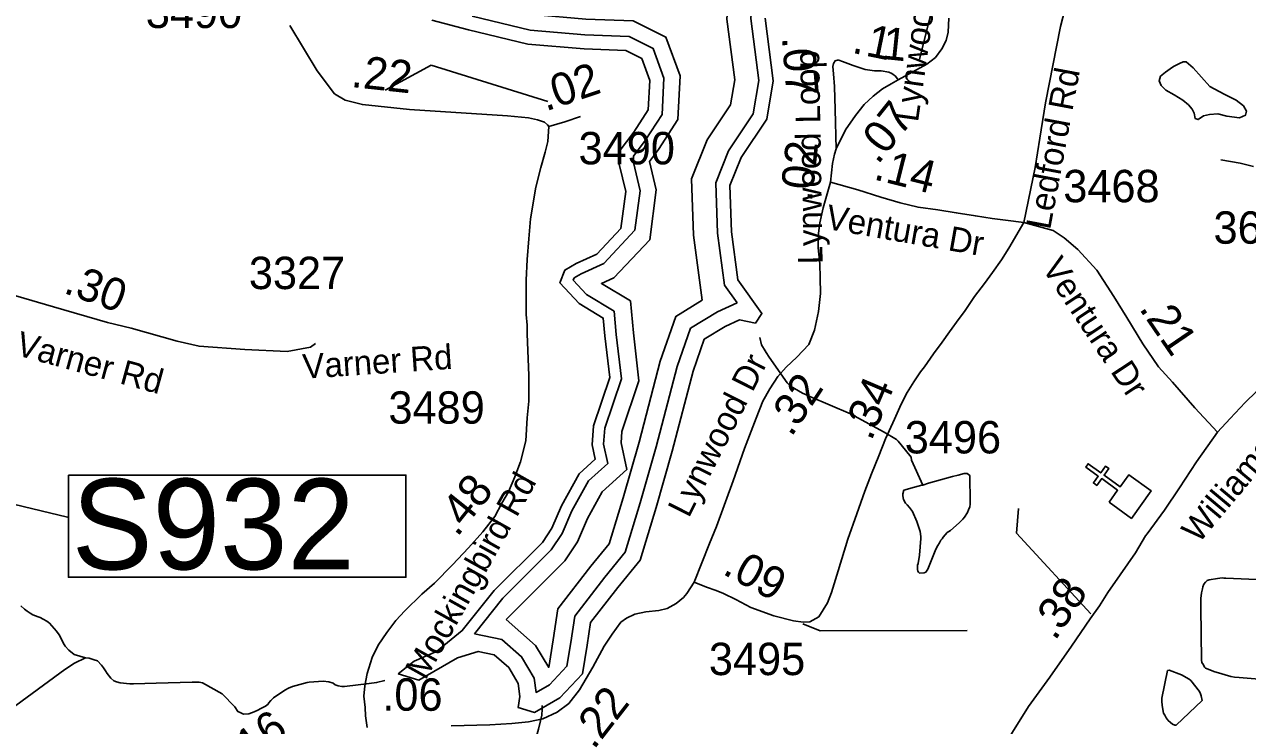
# Model space of a CAD drawing. Extents: x 1662474 to 1856135, y 779280 to 917889.
# Drawn here: x 1780399 to 1785120, y 817590 to 820297 of the extents above; entities that cross this region are included whole.
import ezdxf

# ---------------------------------------------------------------- set-up
doc = ezdxf.new("R2010")
doc.units = 0
for name, color, linetype in [('Exist Cultural Church CELL', 7, 'Continuous'), ('Exist Hydrographic Buffer Line', 7, 'Continuous'), ('Exist Hydrographic Misc Water Feature', 7, 'Continuous'), ('Exist Hydrographic Pond Over 1500 Sq Ft', 7, 'Continuous'), ('Exist Hydrographic Pond Under 1500 Sq Ft', 7, 'Continuous'), ('Exist Road Non-System Type 51', 7, 'Continuous'), ('Exist Road Non-System Type 51 Label', 7, 'Continuous'), ('Exist Road Primary Interstate Structure Ovrhead Sign CELL', 7, 'Continuous'), ('Exist Road Secondary Mileage Hundredths English Label', 7, 'Continuous'), ('Exist Road Secondary Mileage Tenths English Label', 7, 'Continuous'), ('Exist Road Secondary Type 41 Attributed', 7, 'Continuous'), ('Exist Road Secondary Type 51 Attributed', 7, 'Continuous'), ('Exist Road Secondary Type 51 Label', 7, 'Continuous'), ('Exist Road Secondary Type 51 Number Label', 7, 'Continuous')]:
    doc.layers.add(name, color=color, linetype=linetype)

msp = doc.modelspace()

# ---------------------------------------------------------------- linework, layer by layer
at = {"layer": 'Exist Cultural Church CELL'}
msp.add_lwpolyline([(1784585.1, 818452.6), (1784618.4, 818498.8), (1784556.8, 818543.5), (1784538, 818517.5), (1784525.1, 818526.9), (1784543.8, 818552.8), (1784495.1, 818588.1), (1784504.5, 818601.1), (1784553.2, 818565.8), (1784572, 818591.7), (1784584.9, 818582.4), (1784566.2, 818556.4), (1784627.8, 818511.8), (1784661.7, 818558.4), (1784748, 818496), (1784671.4, 818390.2)], close=True, dxfattribs=at)
at = {"layer": 'Exist Hydrographic Buffer Line'}
for points in [[(1783149.4, 819221.6), (1783100.6, 819289.9), (1783073.7, 819491.4), (1783067.1, 819684.9), (1783116.7, 819808.3), (1783212.3, 819951.6), (1783233.8, 820080.6), (1783203.2, 820319.3), (1783210.9, 820419.4), (1783256.4, 820487.6), (1783395.6, 820512.2), (1783589.6, 820465.4), (1783693.1, 820425.2), (1783695.1, 820425.3), (1783587.9, 820518.5), (1783542, 820663.9), (1783565.9, 820783), (1783645.7, 820884.5), (1783748.1, 820967.7), (1783809.8, 821024.3), (1783810.4, 821026.2), (1783788.2, 821054.8), (1783730.5, 821099.7)], [(1783015.1, 819232.5), (1782981.6, 819483.7), (1782974.1, 819701.2), (1783034.6, 819851.6), (1783124.5, 819986.4), (1783140.5, 820082.4), (1783110.4, 820316.9), (1783120.7, 820450.6), (1783201.5, 820571.7), (1783398.6, 820606.5), (1783468.6, 820589.6), (1783446.8, 820658.7), (1783479.6, 820822.8), (1783579.4, 820949.7), (1783698, 821046)], [(1782095.6, 820399.8), (1782361.1, 820335.2), (1782566.1, 820317.6), (1782749.1, 820310.6), (1782874.4, 820248), (1782929.5, 820098.4), (1782920.3, 819930.2), (1782845.8, 819814.3), (1782811.3, 819768.3), (1782837.3, 819657.7), (1782812.3, 819465.9)], [(1782126.9, 820329), (1782351.2, 820274.5), (1782562.3, 820256.4), (1782733.6, 820249.8), (1782825.3, 820204), (1782867.5, 820089.1), (1782860, 819949.7), (1782795.4, 819849.4), (1782749.5, 819788.1), (1782749.5, 819763.2), (1782775, 819654.6), (1782755.2, 819502.5)], [(1782755.2, 819502.5), (1782634.7, 819374.1), (1782548.2, 819334.2), (1782520.5, 819318.3), (1782517.1, 819309.4), (1782568.5, 819253.7), (1782675.1, 819189.7), (1782683.3, 819099.9), (1782702.9, 818928.7), (1782639.7, 818738.9), (1782634.5, 818676.7), (1782651, 818602.5), (1782575.5, 818534.5), (1782512.1, 818419.4), (1782474.3, 818331.1), (1782432.5, 818268.4), (1782245.5, 818081.6), (1782135.7, 817944.3)], [(1782812.3, 819465.9), (1782674.5, 819319), (1782626.3, 819296.8), (1782738.5, 819229.5), (1782749.6, 819106.7), (1782770.9, 818921.6), (1782705.4, 818725.4), (1782701.8, 818681.3), (1782724.5, 818578.9), (1782628.5, 818492.5), (1782572.1, 818390.1), (1782533.1, 818299.2), (1782484.3, 818225.9), (1782258.5, 818000.2)], [(1782135.7, 817944.3), (1782242, 817923), (1782317.9, 817855.6), (1782367, 817773.8), (1782373.9, 817718.3), (1782426.2, 817747.7), (1782492.9, 817819.1), (1782508.2, 817910.7), (1782522.8, 818013.2), (1782638.9, 818163.3), (1782718, 818259.3), (1782776, 818450.6), (1782837.5, 818665.8), (1782918.4, 818976.7), (1782970, 819124.2), (1783073.4, 819187.8), (1783149.4, 819221.6)], [(1782258.5, 818000.2), (1782371.3, 817899.9), (1782422.6, 817814.6), (1782440.3, 817921.2), (1782457.4, 818040.8), (1782585.2, 818206.1), (1782656.3, 818292.4), (1782710.2, 818470), (1782771.3, 818683.9), (1782852.7, 818996.7), (1782913.3, 819169.9), (1783015.1, 819232.5)]]:
    msp.add_lwpolyline(points, dxfattribs=at)
at = {"layer": 'Exist Hydrographic Misc Water Feature'}
for points in [[(1783866, 818517.9), (1783822.7, 818614.3), (1783820.9, 818626.3), (1783816.8, 818632.3), (1783771.2, 818688.7), (1783765.1, 818694.7), (1783717.5, 818723), (1783587.7, 818793.9), (1783430.2, 818861), (1783420.4, 818865.1), (1783402.4, 818873.2), (1783370.6, 818891.5), (1783358.5, 818899.5), (1783342.7, 818913.7), (1783273.4, 819012.2), (1783261.5, 819030.3), (1783257.6, 819036.3), (1783243.6, 819060.4), (1783237.9, 819088.4)], [(1780385.8, 818052), (1780400, 818040), (1780409.8, 818031.8), (1780421.7, 818023.8), (1780431.8, 818017.7), (1780441.8, 818013.6), (1780451.7, 818009.6), (1780459.7, 818007.5), (1780471.8, 818001.4), (1780485.7, 817993.3), (1780495.5, 817985.3), (1780523.4, 817955), (1780533.3, 817941), (1780539.2, 817928.9), (1780545, 817916.9), (1780553, 817902.8), (1780556.8, 817896.8), (1780570.8, 817880.7), (1780590.9, 817864.5), (1780612.6, 817858.4), (1780634.8, 817852.2)], [(1780634.8, 817852.2), (1780592.5, 817830.5), (1780554.4, 817806.8), (1780347.1, 817654.2), (1780337.2, 817646.3), (1780303, 817618.5), (1780296.8, 817612.5), (1780286.8, 817602.6), (1780272.9, 817588.7)], [(1780634.8, 817852.2), (1780648.7, 817850.1), (1780668.6, 817844), (1780680.5, 817839.9), (1780696.5, 817823.8), (1780704.5, 817813.7), (1780712.3, 817801.7), (1780718.2, 817791.6), (1780732.2, 817773.5), (1780744.1, 817763.4), (1780754.1, 817759.4), (1780768.1, 817755.2), (1780806, 817751), (1780820.1, 817750.9), (1780908.1, 817754.3), (1781046.1, 817757.3), (1781074, 817757.2), (1781086.1, 817755.1), (1781161.8, 817712.6), (1781211.4, 817662.2), (1781223.3, 817644.2), (1781231.3, 817640.1), (1781245.2, 817634), (1781265.3, 817635.8), (1781285.4, 817643.7), (1781299.3, 817649.6), (1781311.4, 817655.5), (1781319.4, 817659.4), (1781329.5, 817665.3), (1781339.5, 817673.3), (1781341.6, 817677.3), (1781349.6, 817687.2), (1781359.8, 817697.1), (1781403.9, 817726.8), (1781418.1, 817734.7), (1781434.1, 817740.6), (1781490.2, 817756.3), (1781498.2, 817758.2), (1781552.2, 817761.8), (1781574.3, 817759.7), (1781590.1, 817753.6), (1781598.1, 817747.5), (1781610, 817743.5), (1781624.1, 817741.4), (1781634.2, 817741.2), (1781730.2, 817752.6), (1781758.2, 817756.4), (1781790.2, 817764.2)], [(1782236, 817147), (1782246.9, 817262.9), (1782251, 817278.9), (1782291.6, 817362.6), (1782322.1, 817424.4), (1782340.4, 817460.3), (1782368.9, 817528.1), (1782383.2, 817576), (1782391.2, 817608), (1782395.5, 817630), (1782397.6, 817653.9), (1782397.8, 817667.9)]]:
    msp.add_lwpolyline(points, dxfattribs=at)
at = {"layer": 'Exist Hydrographic Pond Over 1500 Sq Ft'}
for points in [[(1781971.3, 820313.3), (1782113.5, 820276.2), (1782342.4, 820220.5), (1782558.9, 820202), (1782719.7, 820195.8), (1782781.6, 820164.9), (1782812.5, 820080.8), (1782806.3, 819967.1), (1782750.6, 819880.5), (1782695, 819806.3), (1782695, 819756.9), (1782719.7, 819651.8), (1782701.2, 819509.6)], [(1783220.7, 819143.6), (1783245.5, 819180.7), (1783152.7, 819310.5), (1783127.9, 819496), (1783121.8, 819675.2), (1783165.1, 819782.8), (1783264, 819931.2), (1783288.8, 820079.6), (1783257.8, 820320.7)], [(1782701.2, 819509.6), (1782608.4, 819410.6), (1782528, 819373.6), (1782484.7, 819348.8), (1782466.1, 819299.4), (1782540.3, 819219), (1782633.1, 819163.4), (1782639.3, 819095.3), (1782657.9, 818933.4), (1782596, 818747.9), (1782589.8, 818673.7), (1782602.2, 818618.1), (1782540.3, 818562.4), (1782472.3, 818438.8), (1782435.2, 818352.2), (1782398.1, 818296.6), (1782212.5, 818111.1), (1782088.8, 817956.6), (1781989.8, 817876.2), (1781903.2, 817839.1), (1781841.4, 817789.6)], [(1781841.4, 817789.6), (1781921.8, 817764.9), (1782070.2, 817851.5), (1782150.7, 817876.2), (1782212.5, 817863.8), (1782268.2, 817814.4), (1782305.3, 817752.5), (1782311.5, 817703.1), (1782305.3, 817659.8), (1782367.1, 817641.3), (1782466.1, 817696.9), (1782552.7, 817789.6), (1782571.3, 817900.9), (1782583.6, 817987.5), (1782688.8, 818123.5), (1782775.4, 818228.6), (1782837.2, 818432.6), (1782899.1, 818649), (1782979.5, 818958.1), (1783022.8, 819081.7), (1783103.2, 819131.2), (1783158.9, 819155.9), (1783220.7, 819143.6)]]:
    msp.add_lwpolyline(points, dxfattribs=at)
at = {"layer": 'Exist Hydrographic Pond Under 1500 Sq Ft'}
for points in [[(1784836.5, 820136.3), (1784856.6, 820146.2), (1784870.7, 820152.1), (1784882.6, 820152.1), (1784910.5, 820129.9), (1784974.1, 820057.4), (1785029.9, 820027), (1785075.8, 820004.7), (1785103.5, 819982.5), (1785115.4, 819962.4), (1785111.3, 819946.4), (1785089.1, 819936.6), (1785039.3, 819942.9), (1785005.2, 819951.1), (1784973.3, 819949.4), (1784949.3, 819943.5), (1784929.2, 819929.6), (1784917.3, 819933.8), (1784913.4, 819953.8), (1784905.4, 819969.8), (1784891.6, 819986), (1784869.7, 820004.1), (1784835.9, 820024.4), (1784803.9, 820042.6), (1784786, 820060.7), (1784778.3, 820078.8), (1784784.4, 820096.7), (1784802.5, 820112.6), (1784830.5, 820132.4), (1784836.5, 820136.3)], [(1783866, 818517.9), (1783862.1, 818518), (1783834, 818510.1), (1783793.8, 818498.4), (1783789.9, 818484.5), (1783789.7, 818476.5), (1783791.7, 818462.5), (1783799.5, 818448.4), (1783805.5, 818442.4), (1783815.5, 818432.3), (1783823.3, 818422.2), (1783827.2, 818416.2), (1783843, 818378), (1783849, 818362), (1783856.8, 818340), (1783858.6, 818320), (1783858.6, 818311.9), (1783854.1, 818248), (1783847.9, 818216), (1783845.9, 818210), (1783845.9, 818192.1), (1783847.7, 818186), (1783849.8, 818182), (1783853.7, 818178), (1783871.7, 818179.9), (1783877.7, 818181.8), (1783883.6, 818189.8), (1783885.9, 818193.7), (1783904.1, 818239.6), (1783916.2, 818271.6), (1783924.4, 818285.5), (1783930.4, 818295.5), (1783936.5, 818305.4), (1783940.6, 818311.4), (1783944.7, 818317.3), (1783960.7, 818335.2), (1783972.8, 818343.2), (1784007.1, 818372.9), (1784021.2, 818386.9), (1784027.1, 818394.8), (1784039.2, 818412.7), (1784043.3, 818422.7), (1784047.4, 818434.7), (1784049.5, 818444.7), (1784049.5, 818454.7), (1784048.3, 818552.7), (1784046.2, 818556.7), (1784038.2, 818562.7), (1784026.5, 818562.8), (1784002.3, 818557), (1783980.4, 818551.2), (1783888.1, 818525.8), (1783866, 818517.9)], [(1785183.8, 818152.7), (1785035.8, 818159.7), (1785027.8, 818159.8), (1785021.9, 818159.9), (1785003.8, 818157.9), (1784971.6, 818152.2), (1784963.6, 818150.2), (1784957.7, 818144.3), (1784951.5, 818136.3), (1784947.6, 818126.3), (1784945.4, 818118.3), (1784941.5, 818102.3), (1784939.2, 818080.4), (1784939, 818064.4), (1784939, 818046.4), (1784941.5, 817842.3), (1784943.5, 817834.3), (1784949.5, 817824.3)], [(1784894.9, 817769.6), (1784865.1, 817785.8), (1784817.3, 817804.2), (1784811.2, 817802.2), (1784788.4, 817696.3), (1784788.4, 817684.3), (1784790.3, 817668.3), (1784796, 817638.2), (1784799.9, 817630.2), (1784806.1, 817620.2), (1784813.9, 817610.1), (1784821.8, 817602), (1784829.8, 817596), (1784839.7, 817591.9), (1784843.8, 817591.9), (1784944.5, 817687.2), (1784940.6, 817705.3), (1784938.7, 817713.3), (1784934.6, 817721.3), (1784900.8, 817763.6), (1784894.9, 817769.6)], [(1784949.5, 817824.3), (1784953.4, 817816.2), (1784957.3, 817812.1), (1784993.4, 817797.9), (1784999.1, 817795.9), (1785055.3, 817779.5), (1785069.2, 817777.4), (1785087.3, 817775.3), (1785227.1, 817764.3), (1785237.2, 817764.2), (1785245.2, 817764.2), (1785249.1, 817768.2), (1785253.2, 817782.1)]]:
    msp.add_lwpolyline(points, dxfattribs=at)
at = {"layer": 'Exist Road Non-System Type 51'}
for points in [[(1785017.2, 819773.9), (1785091, 819760.8), (1785142.4, 819748.4)], [(1784235.6, 818428.5), (1784227.5, 818333.2), (1784514.6, 818021.7)], [(1783403.4, 817982.5), (1783469.8, 817956.4), (1784037.1, 817956.9)]]:
    msp.add_lwpolyline(points, dxfattribs=at)
at = {"layer": 'Exist Road Primary Interstate Structure Ovrhead Sign CELL'}
msp.add_line((1778612.1, 818866.3), (1780565, 818394.6), dxfattribs=at)
msp.add_lwpolyline([(1780569, 818557.4), (1781871.6, 818557.4), (1781871.6, 818162.5), (1780569, 818162.5)], close=True, dxfattribs=at)
at = {"layer": 'Exist Road Secondary Type 41 Attributed'}
msp.add_lwpolyline([(1779898.3, 819367.9), (1780108.2, 819319.2), (1780365.3, 819249.1), (1780511.4, 819207), (1780719.5, 819146.4), (1780811.3, 819124.5), (1780988.3, 819074.2), (1781073.2, 819054.3), (1781249.8, 819041.7), (1781413.6, 819034.4), (1781502.9, 819050.6), (1781522.8, 819064.6)], dxfattribs=at)
at = {"layer": 'Exist Road Secondary Type 51 Attributed'}
for points in [[(1784256.6, 819532.2), (1784299.9, 819744.2), (1784317.7, 819857.7), (1784340, 819993.7), (1784397.3, 820288.3), (1784426.2, 820399.4)], [(1782422.6, 819903), (1782417.4, 819909.6), (1782405.8, 819919), (1782379.2, 819928.8), (1782344.9, 819936.2), (1782263.3, 819943.6), (1781885.2, 819968.1), (1781703.5, 819987.7), (1781637.1, 820004.9), (1781595.4, 820029.5), (1781529.1, 820117.8), (1781423.5, 820292.1)], [(1783771.7, 820082.4), (1783882.5, 820143), (1783915.2, 820169.7), (1783939.4, 820202.3), (1783956.4, 820235), (1783964.8, 820266.5), (1783967.3, 820321)], [(1783540.6, 820159.7), (1783528.4, 820156.4), (1783521.7, 820146.3), (1783519.5, 820134), (1783521.7, 820106), (1783525.1, 820057.8), (1783528.4, 819968.2), (1783531.8, 819816.9)], [(1783771.7, 820082.4), (1783760.5, 820097), (1783747, 820107.1), (1783735.8, 820112.7), (1783705.5, 820117.2), (1783679.8, 820118.3), (1783643.9, 820122.8), (1783597.9, 820138.5), (1783556.5, 820154.1), (1783542.1, 820159.2), (1783540.6, 820159.7)], [(1783531.8, 819816.9), (1783567.6, 819890.3), (1783606.7, 819945.2), (1783640.5, 819987.5), (1783674.3, 820020.2), (1783710.3, 820047.7), (1783744.1, 820067.8), (1783771.7, 820082.4)], [(1781722.2, 817583.3), (1781715.2, 817627.4), (1781713.9, 817659.6), (1781708.6, 817703.7), (1781713.3, 817743.7), (1781722.5, 817791.4), (1781741.8, 817853), (1781764.8, 817900.8), (1781797.6, 817950), (1781832.7, 817995.3), (1781867.6, 818032.6), (1781932.9, 818097.3), (1781981.7, 818140.3), (1782051.1, 818211.1), (1782112.5, 818275.8), (1782167.9, 818338.7), (1782215.1, 818397.8), (1782242, 818449.1), (1782266.9, 818492.5), (1782292, 818550.1), (1782313.2, 818607.8), (1782333.7, 818689.8), (1782339.9, 818778.4), (1782346.2, 818843.1), (1782346.3, 818941.2), (1782339.9, 819102.4), (1782339.5, 819115.4), (1782338.9, 819136.4), (1782335.8, 819176.6), (1782335.8, 819250.7), (1782335.7, 819309.4), (1782339.3, 819389.4), (1782346.3, 819468.9), (1782352.8, 819546.6), (1782372.9, 819669), (1782391.7, 819744.1), (1782409.5, 819803.9), (1782419.2, 819844.4), (1782422.6, 819903)], [(1782545.1, 819941.6), (1782485.1, 819921.3), (1782422.6, 819903)], [(1783509.9, 819687.9), (1783517.8, 819760.2), (1783525.2, 819796.1), (1783531.8, 819816.9)], [(1782984.1, 818143.8), (1783043.3, 818292.9), (1783070.6, 818358.3), (1783134.2, 818534.9), (1783178.8, 818660.1), (1783223.2, 818777.3), (1783248.5, 818842.8), (1783275.4, 818890.5), (1783306.6, 818937.8), (1783339.1, 818973.2), (1783380, 819012.4), (1783426.9, 819061.3), (1783448.1, 819117), (1783463.6, 819188.6), (1783471, 819258.4), (1783470.2, 819318.4), (1783469.4, 819372.6), (1783462.7, 819434.8), (1783463.9, 819490.9), (1783468.6, 819530.5), (1783482, 819588.3), (1783494.7, 819634), (1783509.9, 819687.9)], [(1783509.9, 819687.9), (1783615.3, 819657.8), (1783704.7, 819629.7), (1783778.4, 819608.6), (1783848, 819591.1), (1783923.9, 819581.3), (1783995.6, 819570), (1784069.5, 819557.5), (1784133.6, 819548.1), (1784185.2, 819541.6), (1784256.6, 819532.2)], [(1783430.4, 817990.3), (1783465.5, 818010.2), (1783498.8, 818063.4), (1783513.7, 818104.5), (1783539.7, 818188.2), (1783577.4, 818309.2), (1783612.2, 818407.7), (1783643.1, 818494.6), (1783668.2, 818562.2), (1783697.2, 818631.7), (1783723, 818697.5), (1783757.7, 818772.7), (1783777.4, 818819), (1783789.9, 818844.1), (1783806.5, 818875.7), (1783831.8, 818917.1), (1783857, 818955.7), (1783873, 818975.4), (1783907.8, 819025.6), (1783940.6, 819070), (1783969, 819110.3), (1784007.2, 819162.1), (1784026.8, 819188.4), (1784065.9, 819246.3), (1784104.9, 819296.9), (1784135.3, 819338.8), (1784169.8, 819387.9), (1784198, 819433), (1784256.6, 819532.2)], [(1784256.6, 819532.2), (1784369.5, 819500.7), (1784412.6, 819472.8), (1784464.2, 819427.6), (1784537.5, 819347.9), (1784604.2, 819246.8), (1784653.7, 819165), (1784716.2, 819063.8), (1784776.5, 818975.6), (1784830.3, 818915.4), (1784916.4, 818816.4), (1785003.7, 818723.1)], [(1785666.5, 819474.6), (1785625.3, 819412.3), (1785596.1, 819365.5), (1785553.4, 819308.7), (1785504.3, 819244.8), (1785452.5, 819188), (1785394.2, 819124.6), (1785349.4, 819080.4), (1785313.5, 819046.9), (1785248.2, 818982.2), (1785194.9, 818927.2), (1785153.9, 818880.1), (1785110.2, 818837.9), (1785052.1, 818775.5), (1785003.7, 818723.1)], [(1785003.7, 818723.1), (1784922.6, 818608.8), (1784856.5, 818508), (1784798.6, 818421.3), (1784732.8, 818330.4), (1784726.4, 818322.6), (1784687.3, 818257.4), (1784627.5, 818172.3), (1784580.1, 818103.4), (1784548.9, 818052.2), (1784512.1, 818002.7), (1784439.7, 817896.2), (1784357.2, 817777.7), (1784274.8, 817663.6), (1784213, 817564.7), (1784161, 817477.8), (1784086.8, 817363.1), (1784030.9, 817276.3), (1783975.1, 817183.2), (1783942, 817134), (1783923.4, 817108.5), (1783895.2, 817058.1)], [(1782046.6, 817588.8), (1782194.7, 817593.7), (1782280.8, 817598.2), (1782345, 817604.8), (1782399.3, 817615.8), (1782455.7, 817642.5), (1782500.3, 817675.8), (1782541.5, 817728.8), (1782593.4, 817815.7), (1782637.1, 817896.8), (1782667.6, 817942.9), (1782700.6, 817988.8), (1782723.3, 818005.4), (1782755.5, 818020.5), (1782797.7, 818029.8), (1782848, 818034.6), (1782880, 818041.9), (1782914.5, 818062), (1782942.9, 818084.9), (1782955.4, 818100.4), (1782984.1, 818143.8)], [(1782984.1, 818143.8), (1783031.7, 818125.1), (1783069.5, 818112.2), (1783097.5, 818099.5), (1783144.9, 818076.5), (1783202.4, 818045.5), (1783291.7, 818013.8), (1783367.4, 817994.2), (1783405.1, 817989.2), (1783430.4, 817990.3)]]:
    msp.add_lwpolyline(points, dxfattribs=at)
at = {"layer": 'Exist Road Secondary Type 51 Label'}
for points in [[(1784102.8, 820580.3), (1783959.4, 820584.4), (1783853, 820162.3)], [(1784102.8, 820580.3), (1783959.4, 820584.4), (1783853, 820162.3)], [(1781968.3, 820140.2), (1781791.6, 820042.9)], [(1781968.3, 820140.2), (1781791.6, 820042.9)], [(1781968.3, 820140.2), (1782419, 819998.7)], [(1781968.3, 820140.2), (1782419, 819998.7)]]:
    msp.add_lwpolyline(points, dxfattribs=at)

# ---------------------------------------------------------------- texts
at = {"layer": 'Exist Road Non-System Type 51 Label'}
msp.add_text('Varner Rd', height=95, rotation=3.8496, dxfattribs=at).set_placement((1781475.7, 818928.7))
at = {"layer": 'Exist Road Primary Interstate Structure Ovrhead Sign CELL'}
msp.add_text('S932', height=350, dxfattribs=at).set_placement((1780581.5, 818193.1))
at = {"layer": 'Exist Road Secondary Mileage Hundredths English Label'}
for s, rotation, p in [('.07', 274.5773, (1783322.3, 820247.1)), ('.22', 353.8329, (1781657.1, 820055.6)), ('.02', 18.65, (1782411.1, 819960.6)), ('.07', 51.3265, (1783692.9, 819752.9)), ('.02', 83.8103, (1783438.5, 819608.9)), ('.14', 345.8863, (1783672.8, 819699.6)), ('.21', 304.3432, (1784698.7, 819200.1)), ('.48', 51.3872, (1782069.1, 818315)), ('.09', 331.669, (1783089.1, 818177.6)), ('.38', 55.7929, (1784376.5, 817914.4)), ('.06', 359.8026, (1781780.3, 817648)), ('.22', 52.141, (1782596.7, 817494.2)), ('.16', 36.9005, (1781237.8, 817419.6))]:
    msp.add_text(s, height=125, rotation=rotation, dxfattribs=at).set_placement(p)
at = {"layer": 'Exist Road Secondary Mileage Tenths English Label'}
for s, rotation, p in [('1', 348.2698, (1783641.9, 820176.9)), ('1', 354.028, (1783706.2, 820164.2)), ('.', 348.0273, (1783589.4, 820188.1)), ('.30', 340.0634, (1780545.7, 819261.8)), ('.32', 56.5896, (1783359.1, 818700.9)), ('.34', 66.9621, (1783667.3, 818685.8))]:
    msp.add_text(s, height=125, rotation=rotation, dxfattribs=at).set_placement(p)
at = {"layer": 'Exist Road Secondary Type 51 Label'}
for s, rotation, p in [('Lynwood Dr', 81.959, (1783847.7, 819917.1)), ('Lynwood Loop', 90.9543, (1783479.9, 819371.6)), ('Ledford Rd', 79.3915, (1784357.5, 819501.4)), ('Ventura Dr', 350.0356, (1783487.3, 819508.6)), ('Ventura Dr', 303.5487, (1784323.1, 819358.1)), ('Varner Rd', 344.694, (1780360.7, 819021.9)), ('Williams Dairy Rd', 50.1664, (1784930.9, 818289.9)), ('Lynwood Dr', 63.1149, (1782962.9, 818388.5)), ('Mockingbird Rd', 60.7467, (1781946.6, 817762.1))]:
    msp.add_text(s, height=95, rotation=rotation, dxfattribs=at).set_placement(p)
at = {"layer": 'Exist Road Secondary Type 51 Number Label'}
for s, p in [('3490', (1780867.6, 820282.9)), ('3490', (1782537.8, 819756.7)), ('3468', (1784408.5, 819610.4)), ('3644', (1784988.4, 819450.3)), ('3327', (1781265.3, 819275.1)), ('3489', (1781804, 818755.6)), ('3496', (1783796.7, 818640.8)), ('3495', (1783040.7, 817785))]:
    msp.add_text(s, height=125, dxfattribs=at).set_placement(p)

doc.saveas('drawing.dxf')
